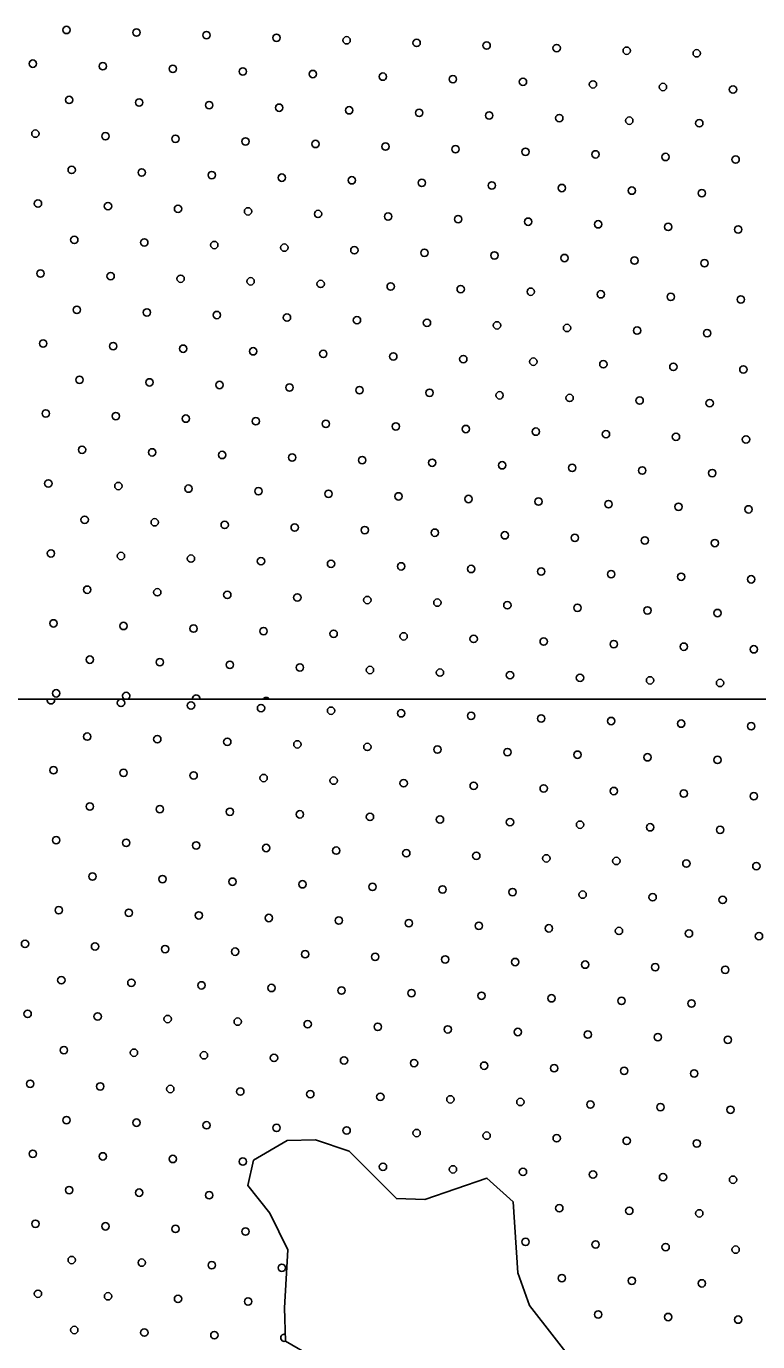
# Model space of a CAD drawing. Extents: x 1612280 to 1883141, y 560852 to 780851.
# Drawn here: x 1787348 to 1789454, y 659663 to 663454 of the extents above; entities that cross this region are included whole.
import ezdxf

# ---------------------------------------------------------------- set-up
doc = ezdxf.new("R2010")
doc.units = 0
doc.layers.add('DESIGN - SCRATCH - User 1', color=7, linetype='Continuous')
doc.layers.add('DESIGN - TRAFFIC CONTROL PERMANENT - Pavement Marking Text', color=7, linetype='Continuous')

msp = doc.modelspace()

# ---------------------------------------------------------------- linework, layer by layer
at = {"layer": 'DESIGN - SCRATCH - User 1'}
for points in [[(1793288.6, 662015.5), (1792996.7, 661915.3), (1792754.8, 661840.2), (1792629.7, 661965.4), (1792512.9, 661998.8), (1792404.4, 661915.3), (1792287.6, 661731.7), (1792237.6, 661523), (1791378.4, 661531.4), (1791436.8, 661623.2), (1791428.5, 661756.7), (1791295, 661890.3), (1791203.2, 662157.4), (1791019.7, 662099), (1791019.7, 661973.8), (1790961.3, 661664.9), (1791069.8, 661514.7), (1785797.9, 661514.7)], [(1793288.6, 662015.5), (1792996.7, 661915.3), (1792754.8, 661840.2), (1792629.7, 661965.4), (1792512.9, 661998.8), (1792404.4, 661915.3), (1792287.6, 661731.7), (1792237.6, 661523), (1791378.4, 661531.4), (1791436.8, 661623.2), (1791428.5, 661756.7), (1791295, 661890.3), (1791203.2, 662157.4), (1791019.7, 662099), (1791019.7, 661973.8), (1790961.3, 661664.9), (1791069.8, 661514.7), (1785797.9, 661514.7)], [(1785982.7, 659657.7), (1786020.9, 659746.9), (1786148.2, 659899.8), (1786129.2, 660033.5), (1786135.5, 660339.3), (1786110.1, 660625.9), (1785989.1, 660880.7), (1786001.8, 661020.8), (1785874.5, 661313.8), (1785797.9, 661514.7), (1791069.8, 661514.7), (1791219.8, 661408.3), (1791389.4, 661519.3), (1792215.7, 661497.7)], [(1785982.7, 659657.7), (1786020.9, 659746.9), (1786148.2, 659899.8), (1786129.2, 660033.5), (1786135.5, 660339.3), (1786110.1, 660625.9), (1785989.1, 660880.7), (1786001.8, 661020.8), (1785874.5, 661313.8), (1785797.9, 661514.7), (1791069.8, 661514.7), (1791219.8, 661408.3), (1791389.4, 661519.3), (1792215.7, 661497.7)], [(1785982.7, 659657.7), (1786020.9, 659746.9), (1786148.2, 659899.8), (1786129.2, 660033.5), (1786135.5, 660339.3), (1786110.1, 660625.9), (1785989.1, 660880.7), (1786001.8, 661020.8), (1785874.5, 661313.8), (1785797.9, 661514.7), (1791069.8, 661514.7), (1791219.8, 661408.3), (1791389.4, 661519.3), (1792215.7, 661497.7)], [(1785982.7, 659657.7), (1786020.9, 659746.9), (1786148.2, 659899.8), (1786129.2, 660033.5), (1786135.5, 660339.3), (1786110.1, 660625.9), (1785989.1, 660880.7), (1786001.8, 661020.8), (1785874.5, 661313.8), (1785797.9, 661514.7), (1791069.8, 661514.7), (1791219.8, 661408.3), (1791389.4, 661519.3), (1792215.7, 661497.7)], [(1788932.8, 659593.9), (1788796.6, 659767.9), (1788763.7, 659861.9), (1788749.6, 660066.4), (1788674.4, 660134.5), (1788495.9, 660073.4), (1788413.7, 660075.8), (1788277.4, 660212.1), (1788181.1, 660245), (1788098.9, 660242.7), (1788002.6, 660186.2), (1787986.2, 660113.4), (1788049.6, 660033.5), (1788101.3, 659927.7), (1788091.9, 659760.8), (1788094.2, 659664.4), (1788253.9, 659572.8)], [(1788932.8, 659593.9), (1788796.6, 659767.9), (1788763.7, 659861.9), (1788749.6, 660066.4), (1788674.4, 660134.5), (1788495.9, 660073.4), (1788413.7, 660075.8), (1788277.4, 660212.1), (1788181.1, 660245), (1788098.9, 660242.7), (1788002.6, 660186.2), (1787986.2, 660113.4), (1788049.6, 660033.5), (1788101.3, 659927.7), (1788091.9, 659760.8), (1788094.2, 659664.4), (1788253.9, 659572.8)], [(1788932.8, 659593.9), (1788796.6, 659767.9), (1788763.7, 659861.9), (1788749.6, 660066.4), (1788674.4, 660134.5), (1788495.9, 660073.4), (1788413.7, 660075.8), (1788277.4, 660212.1), (1788181.1, 660245), (1788098.9, 660242.7), (1788002.6, 660186.2), (1787986.2, 660113.4), (1788049.6, 660033.5), (1788101.3, 659927.7), (1788091.9, 659760.8), (1788094.2, 659664.4), (1788253.9, 659572.8)], [(1788932.8, 659593.9), (1788796.6, 659767.9), (1788763.7, 659861.9), (1788749.6, 660066.4), (1788674.4, 660134.5), (1788495.9, 660073.4), (1788413.7, 660075.8), (1788277.4, 660212.1), (1788181.1, 660245), (1788098.9, 660242.7), (1788002.6, 660186.2), (1787986.2, 660113.4), (1788049.6, 660033.5), (1788101.3, 659927.7), (1788091.9, 659760.8), (1788094.2, 659664.4), (1788253.9, 659572.8)]]:
    msp.add_lwpolyline(points, dxfattribs=at)
at = {"layer": 'DESIGN - TRAFFIC CONTROL PERMANENT - Pavement Marking Text'}
for centre in [(1787464, 663443.1), (1787464, 663443.1), (1787665.6, 663435.7), (1787665.6, 663435.7), (1787867.2, 663428.2), (1787867.2, 663428.2), (1788068.8, 663420.7), (1788068.8, 663420.7), (1788270.5, 663413.3), (1788270.5, 663413.3), (1788472.1, 663405.8), (1788472.1, 663405.8), (1788673.7, 663398.3), (1788673.7, 663398.3), (1788875.3, 663390.9), (1788875.3, 663390.9), (1789076.9, 663383.4), (1789076.9, 663383.4), (1789278.5, 663375.9), (1789278.5, 663375.9), (1787366.9, 663346), (1787366.9, 663346), (1787568.6, 663338.6), (1787568.6, 663338.6), (1787770.2, 663331.1), (1787770.2, 663331.1), (1787971.8, 663323.6), (1787971.8, 663323.6), (1788173.4, 663316.2), (1788173.4, 663316.2), (1788375, 663308.7), (1788375, 663308.7), (1788576.6, 663301.2), (1788576.6, 663301.2), (1788778.2, 663293.8), (1788778.2, 663293.8), (1788979.8, 663286.3), (1788979.8, 663286.3), (1789181.4, 663278.8), (1789181.4, 663278.8), (1787471.5, 663241.5), (1787471.5, 663241.5), (1789383, 663271.4), (1789383, 663271.4), (1787673.1, 663234), (1787673.1, 663234), (1787874.7, 663226.6), (1787874.7, 663226.6), (1788076.3, 663219.1), (1788076.3, 663219.1), (1788277.9, 663211.6), (1788277.9, 663211.6), (1788479.5, 663204.2), (1788479.5, 663204.2), (1788681.1, 663196.7), (1788681.1, 663196.7), (1788882.8, 663189.2), (1788882.8, 663189.2), (1789084.4, 663181.8), (1789084.4, 663181.8), (1789286, 663174.3), (1789286, 663174.3), (1787374.4, 663144.4), (1787374.4, 663144.4), (1787576, 663137), (1787576, 663137), (1787777.6, 663129.5), (1787777.6, 663129.5), (1787979.2, 663122), (1787979.2, 663122), (1788180.9, 663114.6), (1788180.9, 663114.6), (1788382.5, 663107.1), (1788382.5, 663107.1), (1788584.1, 663099.6), (1788584.1, 663099.6), (1788785.7, 663092.2), (1788785.7, 663092.2), (1788987.3, 663084.7), (1788987.3, 663084.7), (1789188.9, 663077.2), (1789188.9, 663077.2), (1789390.5, 663069.8), (1789390.5, 663069.8), (1787479, 663039.9), (1787479, 663039.9), (1787680.6, 663032.4), (1787680.6, 663032.4), (1787882.2, 663025), (1787882.2, 663025), (1788083.8, 663017.5), (1788083.8, 663017.5), (1788285.4, 663010), (1788285.4, 663010), (1788487, 663002.6), (1788487, 663002.6), (1788688.6, 662995.1), (1788688.6, 662995.1), (1788890.2, 662987.6), (1788890.2, 662987.6), (1789091.8, 662980.2), (1789091.8, 662980.2), (1789293.4, 662972.7), (1789293.4, 662972.7), (1787381.9, 662942.8), (1787381.9, 662942.8), (1787583.5, 662935.4), (1787583.5, 662935.4), (1787785.1, 662927.9), (1787785.1, 662927.9), (1787986.7, 662920.4), (1787986.7, 662920.4), (1788188.3, 662913), (1788188.3, 662913), (1788389.9, 662905.5), (1788389.9, 662905.5), (1788591.5, 662898), (1788591.5, 662898), (1788793.2, 662890.6), (1788793.2, 662890.6), (1788994.8, 662883.1), (1788994.8, 662883.1), (1789196.4, 662875.6), (1789196.4, 662875.6), (1789398, 662868.2), (1789398, 662868.2), (1787486.4, 662838.3), (1787486.4, 662838.3), (1787688, 662830.8), (1787688, 662830.8), (1787889.6, 662823.4), (1787889.6, 662823.4), (1788091.2, 662815.9), (1788091.2, 662815.9), (1788292.9, 662808.4), (1788292.9, 662808.4), (1788494.5, 662801), (1788494.5, 662801), (1788696.1, 662793.5), (1788696.1, 662793.5), (1788897.7, 662786), (1788897.7, 662786), (1789099.3, 662778.6), (1789099.3, 662778.6), (1789300.9, 662771.1), (1789300.9, 662771.1), (1787389.3, 662741.2), (1787389.3, 662741.2), (1787591, 662733.8), (1787591, 662733.8), (1787792.6, 662726.3), (1787792.6, 662726.3), (1787994.2, 662718.8), (1787994.2, 662718.8), (1788195.8, 662711.3), (1788195.8, 662711.3), (1788397.4, 662703.9), (1788397.4, 662703.9), (1788599, 662696.4), (1788599, 662696.4), (1788800.6, 662688.9), (1788800.6, 662688.9), (1789002.2, 662681.5), (1789002.2, 662681.5), (1789203.8, 662674), (1789203.8, 662674), (1789405.5, 662666.5), (1789405.5, 662666.5), (1787493.9, 662636.7), (1787493.9, 662636.7), (1787695.5, 662629.2), (1787695.5, 662629.2), (1787897.1, 662621.7), (1787897.1, 662621.7), (1788098.7, 662614.3), (1788098.7, 662614.3), (1788300.3, 662606.8), (1788300.3, 662606.8), (1788501.9, 662599.3), (1788501.9, 662599.3), (1788703.5, 662591.9), (1788703.5, 662591.9), (1788905.2, 662584.4), (1788905.2, 662584.4), (1789106.8, 662576.9), (1789106.8, 662576.9), (1789308.4, 662569.5), (1789308.4, 662569.5), (1787396.8, 662539.6), (1787396.8, 662539.6), (1787598.4, 662532.1), (1787598.4, 662532.1), (1787800, 662524.7), (1787800, 662524.7), (1788001.6, 662517.2), (1788001.6, 662517.2), (1788203.3, 662509.7), (1788203.3, 662509.7), (1788404.9, 662502.3), (1788404.9, 662502.3), (1788606.5, 662494.8), (1788606.5, 662494.8), (1788808.1, 662487.3), (1788808.1, 662487.3), (1789009.7, 662479.9), (1789009.7, 662479.9), (1789211.3, 662472.4), (1789211.3, 662472.4), (1789412.9, 662464.9), (1789412.9, 662464.9), (1787501.4, 662435.1), (1787501.4, 662435.1), (1787703, 662427.6), (1787703, 662427.6), (1787904.6, 662420.1), (1787904.6, 662420.1), (1788106.2, 662412.7), (1788106.2, 662412.7), (1788307.8, 662405.2), (1788307.8, 662405.2), (1788509.4, 662397.7), (1788509.4, 662397.7), (1788711, 662390.3), (1788711, 662390.3), (1788912.6, 662382.8), (1788912.6, 662382.8), (1789114.2, 662375.3), (1789114.2, 662375.3), (1789315.8, 662367.9), (1789315.8, 662367.9), (1787404.3, 662338), (1787404.3, 662338), (1787605.9, 662330.5), (1787605.9, 662330.5), (1787807.5, 662323.1), (1787807.5, 662323.1), (1788009.1, 662315.6), (1788009.1, 662315.6), (1788210.7, 662308.1), (1788210.7, 662308.1), (1788412.3, 662300.7), (1788412.3, 662300.7), (1788613.9, 662293.2), (1788613.9, 662293.2), (1788815.6, 662285.7), (1788815.6, 662285.7), (1789017.2, 662278.3), (1789017.2, 662278.3), (1789218.8, 662270.8), (1789218.8, 662270.8), (1789420.4, 662263.3), (1789420.4, 662263.3), (1787508.8, 662233.5), (1787508.8, 662233.5), (1787710.4, 662226), (1787710.4, 662226), (1787912, 662218.5), (1787912, 662218.5), (1788113.7, 662211.1), (1788113.7, 662211.1), (1788315.3, 662203.6), (1788315.3, 662203.6), (1788516.9, 662196.1), (1788516.9, 662196.1), (1788718.5, 662188.7), (1788718.5, 662188.7), (1788920.1, 662181.2), (1788920.1, 662181.2), (1789121.7, 662173.7), (1789121.7, 662173.7), (1787411.7, 662136.4), (1787411.7, 662136.4), (1789323.3, 662166.3), (1789323.3, 662166.3), (1787613.4, 662128.9), (1787613.4, 662128.9), (1787815, 662121.5), (1787815, 662121.5), (1788016.6, 662114), (1788016.6, 662114), (1788218.2, 662106.5), (1788218.2, 662106.5), (1788419.8, 662099.1), (1788419.8, 662099.1), (1788621.4, 662091.6), (1788621.4, 662091.6), (1788823, 662084.1), (1788823, 662084.1), (1789024.6, 662076.7), (1789024.6, 662076.7), (1789226.2, 662069.2), (1789226.2, 662069.2), (1789427.9, 662061.7), (1789427.9, 662061.7), (1787516.3, 662031.8), (1787516.3, 662031.8), (1787717.9, 662024.4), (1787717.9, 662024.4), (1787919.5, 662016.9), (1787919.5, 662016.9), (1788121.1, 662009.4), (1788121.1, 662009.4), (1788322.7, 662002), (1788322.7, 662002), (1788524.3, 661994.5), (1788524.3, 661994.5), (1788725.9, 661987), (1788725.9, 661987), (1788927.6, 661979.6), (1788927.6, 661979.6), (1789129.2, 661972.1), (1789129.2, 661972.1), (1789330.8, 661964.6), (1789330.8, 661964.6), (1787419.2, 661934.8), (1787419.2, 661934.8), (1787620.8, 661927.3), (1787620.8, 661927.3), (1787822.4, 661919.8), (1787822.4, 661919.8), (1788024, 661912.4), (1788024, 661912.4), (1788225.7, 661904.9), (1788225.7, 661904.9), (1788427.3, 661897.4), (1788427.3, 661897.4), (1788628.9, 661890), (1788628.9, 661890), (1788830.5, 661882.5), (1788830.5, 661882.5), (1789032.1, 661875), (1789032.1, 661875), (1789233.7, 661867.6), (1789233.7, 661867.6), (1789435.3, 661860.1), (1789435.3, 661860.1), (1787523.8, 661830.2), (1787523.8, 661830.2), (1787725.4, 661822.8), (1787725.4, 661822.8), (1787927, 661815.3), (1787927, 661815.3), (1788128.6, 661807.8), (1788128.6, 661807.8), (1788330.2, 661800.4), (1788330.2, 661800.4), (1788531.8, 661792.9), (1788531.8, 661792.9), (1788733.4, 661785.4), (1788733.4, 661785.4), (1788935, 661778), (1788935, 661778), (1789136.6, 661770.5), (1789136.6, 661770.5), (1789338.2, 661763), (1789338.2, 661763), (1787426.7, 661733.2), (1787426.7, 661733.2), (1787628.3, 661725.7), (1787628.3, 661725.7), (1787829.9, 661718.2), (1787829.9, 661718.2), (1788031.5, 661710.8), (1788031.5, 661710.8), (1788233.1, 661703.3), (1788233.1, 661703.3), (1788434.7, 661695.8), (1788434.7, 661695.8), (1788636.3, 661688.4), (1788636.3, 661688.4), (1788838, 661680.9), (1788838, 661680.9), (1789039.6, 661673.4), (1789039.6, 661673.4), (1789241.2, 661666), (1789241.2, 661666), (1789442.8, 661658.5), (1789442.8, 661658.5), (1787531.2, 661628.6), (1787531.2, 661628.6), (1787732.8, 661621.2), (1787732.8, 661621.2), (1787934.4, 661613.7), (1787934.4, 661613.7), (1788136.1, 661606.2), (1788136.1, 661606.2), (1788337.7, 661598.8), (1788337.7, 661598.8), (1788539.3, 661591.3), (1788539.3, 661591.3), (1788740.9, 661583.8), (1788740.9, 661583.8), (1788942.5, 661576.4), (1788942.5, 661576.4), (1789144.1, 661568.9), (1789144.1, 661568.9), (1787434.1, 661531.6), (1787434.1, 661531.6), (1789345.7, 661561.4), (1789345.7, 661561.4), (1787620.9, 661504), (1787620.9, 661504), (1787822.5, 661496.5), (1787822.5, 661496.5), (1788024.1, 661489.1), (1788024.1, 661489.1), (1788225.7, 661481.6), (1788225.7, 661481.6), (1788427.3, 661474.1), (1788427.3, 661474.1), (1788628.9, 661466.7), (1788628.9, 661466.7), (1788830.6, 661459.2), (1788830.6, 661459.2), (1789032.2, 661451.7), (1789032.2, 661451.7), (1789233.8, 661444.3), (1789233.8, 661444.3), (1789435.4, 661436.8), (1789435.4, 661436.8), (1787523.8, 661406.9), (1787523.8, 661406.9), (1787725.4, 661399.5), (1787725.4, 661399.5), (1787927, 661392), (1787927, 661392), (1788128.7, 661384.5), (1788128.7, 661384.5), (1788330.3, 661377.1), (1788330.3, 661377.1), (1788531.9, 661369.6), (1788531.9, 661369.6), (1788733.5, 661362.1), (1788733.5, 661362.1), (1788935.1, 661354.7), (1788935.1, 661354.7), (1789136.7, 661347.2), (1789136.7, 661347.2), (1789338.3, 661339.7), (1789338.3, 661339.7), (1787426.7, 661309.9), (1787426.7, 661309.9), (1787628.4, 661302.4), (1787628.4, 661302.4), (1787830, 661294.9), (1787830, 661294.9), (1788031.6, 661287.5), (1788031.6, 661287.5), (1788233.2, 661280), (1788233.2, 661280), (1788434.8, 661272.5), (1788434.8, 661272.5), (1788636.4, 661265.1), (1788636.4, 661265.1), (1788838, 661257.6), (1788838, 661257.6), (1789039.6, 661250.1), (1789039.6, 661250.1), (1789241.2, 661242.7), (1789241.2, 661242.7), (1789442.9, 661235.2), (1789442.9, 661235.2), (1787531.3, 661205.3), (1787531.3, 661205.3), (1787732.9, 661197.9), (1787732.9, 661197.9), (1787934.5, 661190.4), (1787934.5, 661190.4), (1788136.1, 661182.9), (1788136.1, 661182.9), (1788337.7, 661175.5), (1788337.7, 661175.5), (1788539.3, 661168), (1788539.3, 661168), (1788740.9, 661160.5), (1788740.9, 661160.5), (1788942.6, 661153.1), (1788942.6, 661153.1), (1789144.2, 661145.6), (1789144.2, 661145.6), (1789345.8, 661138.1), (1789345.8, 661138.1), (1787434.2, 661108.3), (1787434.2, 661108.3), (1787635.8, 661100.8), (1787635.8, 661100.8), (1787837.4, 661093.3), (1787837.4, 661093.3), (1788039, 661085.9), (1788039, 661085.9), (1788240.7, 661078.4), (1788240.7, 661078.4), (1788442.3, 661070.9), (1788442.3, 661070.9), (1788643.9, 661063.5), (1788643.9, 661063.5), (1788845.5, 661056), (1788845.5, 661056), (1789047.1, 661048.5), (1789047.1, 661048.5), (1789248.7, 661041.1), (1789248.7, 661041.1), (1787538.8, 661003.7), (1787538.8, 661003.7), (1789450.3, 661033.6), (1789450.3, 661033.6), (1787740.4, 660996.3), (1787740.4, 660996.3), (1787942, 660988.8), (1787942, 660988.8), (1788143.6, 660981.3), (1788143.6, 660981.3), (1788345.2, 660973.9), (1788345.2, 660973.9), (1788546.8, 660966.4), (1788546.8, 660966.4), (1788748.4, 660958.9), (1788748.4, 660958.9), (1788950, 660951.5), (1788950, 660951.5), (1789151.6, 660944), (1789151.6, 660944), (1789353.2, 660936.5), (1789353.2, 660936.5), (1787441.7, 660906.6), (1787441.7, 660906.6), (1787643.3, 660899.2), (1787643.3, 660899.2), (1787844.9, 660891.7), (1787844.9, 660891.7), (1788046.5, 660884.2), (1788046.5, 660884.2), (1788248.1, 660876.8), (1788248.1, 660876.8), (1788449.7, 660869.3), (1788449.7, 660869.3), (1788651.3, 660861.8), (1788651.3, 660861.8), (1788853, 660854.4), (1788853, 660854.4), (1789054.6, 660846.9), (1789054.6, 660846.9), (1787344.6, 660809.6), (1787344.6, 660809.6), (1789256.2, 660839.4), (1789256.2, 660839.4), (1789457.8, 660832), (1789457.8, 660832), (1787546.2, 660802.1), (1787546.2, 660802.1), (1787747.8, 660794.6), (1787747.8, 660794.6), (1787949.4, 660787.2), (1787949.4, 660787.2), (1788151.1, 660779.7), (1788151.1, 660779.7), (1788352.7, 660772.2), (1788352.7, 660772.2), (1788554.3, 660764.8), (1788554.3, 660764.8), (1788755.9, 660757.3), (1788755.9, 660757.3), (1788957.5, 660749.8), (1788957.5, 660749.8), (1789159.1, 660742.4), (1789159.1, 660742.4), (1789360.7, 660734.9), (1789360.7, 660734.9), (1787449.1, 660705), (1787449.1, 660705), (1787650.8, 660697.6), (1787650.8, 660697.6), (1787852.4, 660690.1), (1787852.4, 660690.1), (1788054, 660682.6), (1788054, 660682.6), (1788255.6, 660675.2), (1788255.6, 660675.2), (1788457.2, 660667.7), (1788457.2, 660667.7), (1788658.8, 660660.2), (1788658.8, 660660.2), (1788860.4, 660652.8), (1788860.4, 660652.8), (1789062, 660645.3), (1789062, 660645.3), (1789263.6, 660637.8), (1789263.6, 660637.8), (1787352.1, 660608), (1787352.1, 660608), (1787553.7, 660600.5), (1787553.7, 660600.5), (1787755.3, 660593), (1787755.3, 660593), (1787956.9, 660585.6), (1787956.9, 660585.6), (1788158.5, 660578.1), (1788158.5, 660578.1), (1788360.1, 660570.6), (1788360.1, 660570.6), (1788561.7, 660563.2), (1788561.7, 660563.2), (1788763.3, 660555.7), (1788763.3, 660555.7), (1788965, 660548.2), (1788965, 660548.2), (1789166.6, 660540.8), (1789166.6, 660540.8), (1789368.2, 660533.3), (1789368.2, 660533.3), (1787456.6, 660503.4), (1787456.6, 660503.4), (1787658.2, 660496), (1787658.2, 660496), (1787859.8, 660488.5), (1787859.8, 660488.5), (1788061.4, 660481), (1788061.4, 660481), (1788263.1, 660473.6), (1788263.1, 660473.6), (1788464.7, 660466.1), (1788464.7, 660466.1), (1788666.3, 660458.6), (1788666.3, 660458.6), (1788867.9, 660451.2), (1788867.9, 660451.2), (1789069.5, 660443.7), (1789069.5, 660443.7), (1789271.1, 660436.2), (1789271.1, 660436.2), (1787359.5, 660406.4), (1787359.5, 660406.4), (1787561.2, 660398.9), (1787561.2, 660398.9), (1787762.8, 660391.4), (1787762.8, 660391.4), (1787964.4, 660384), (1787964.4, 660384), (1788166, 660376.5), (1788166, 660376.5), (1788367.6, 660369), (1788367.6, 660369), (1788569.2, 660361.6), (1788569.2, 660361.6), (1788770.8, 660354.1), (1788770.8, 660354.1), (1788972.4, 660346.6), (1788972.4, 660346.6), (1789174, 660339.2), (1789174, 660339.2), (1789375.6, 660331.7), (1789375.6, 660331.7), (1787464.1, 660301.8), (1787464.1, 660301.8), (1787665.7, 660294.4), (1787665.7, 660294.4), (1787867.3, 660286.9), (1787867.3, 660286.9), (1788068.9, 660279.4), (1788068.9, 660279.4), (1788270.5, 660272), (1788270.5, 660272), (1788472.1, 660264.5), (1788472.1, 660264.5), (1788673.7, 660257), (1788673.7, 660257), (1788875.4, 660249.5), (1788875.4, 660249.5), (1789077, 660242.1), (1789077, 660242.1), (1787367, 660204.7), (1787367, 660204.7), (1789278.6, 660234.6), (1789278.6, 660234.6), (1787568.6, 660197.3), (1787568.6, 660197.3), (1787770.2, 660189.8), (1787770.2, 660189.8), (1787971.8, 660182.3), (1787971.8, 660182.3), (1788375.1, 660167.4), (1788375.1, 660167.4), (1788576.7, 660159.9), (1788576.7, 660159.9), (1788778.3, 660152.5), (1788778.3, 660152.5), (1788979.9, 660145), (1788979.9, 660145), (1789181.5, 660137.5), (1789181.5, 660137.5), (1789383.1, 660130.1), (1789383.1, 660130.1), (1787471.6, 660100.2), (1787471.6, 660100.2), (1787673.2, 660092.7), (1787673.2, 660092.7), (1787874.8, 660085.3), (1787874.8, 660085.3), (1788882.8, 660047.9), (1788882.8, 660047.9), (1789084.4, 660040.5), (1789084.4, 660040.5), (1789286, 660033), (1789286, 660033), (1787374.5, 660003.1), (1787374.5, 660003.1), (1787576.1, 659995.7), (1787576.1, 659995.7), (1787777.7, 659988.2), (1787777.7, 659988.2), (1787979.3, 659980.7), (1787979.3, 659980.7), (1788785.8, 659950.9), (1788785.8, 659950.9), (1788987.4, 659943.4), (1788987.4, 659943.4), (1789189, 659935.9), (1789189, 659935.9), (1789390.6, 659928.5), (1789390.6, 659928.5), (1787479, 659898.6), (1787479, 659898.6), (1787680.6, 659891.1), (1787680.6, 659891.1), (1787882.2, 659883.7), (1787882.2, 659883.7), (1788083.8, 659876.2), (1788083.8, 659876.2), (1788890.3, 659846.3), (1788890.3, 659846.3), (1789091.9, 659838.9), (1789091.9, 659838.9), (1789293.5, 659831.4), (1789293.5, 659831.4), (1787381.9, 659801.5), (1787381.9, 659801.5), (1787583.6, 659794.1), (1787583.6, 659794.1), (1787785.2, 659786.6), (1787785.2, 659786.6), (1787986.8, 659779.1), (1787986.8, 659779.1), (1788994.8, 659741.8), (1788994.8, 659741.8), (1789196.4, 659734.3), (1789196.4, 659734.3), (1789398, 659726.9), (1789398, 659726.9), (1787486.5, 659697), (1787486.5, 659697), (1787688.1, 659689.5), (1787688.1, 659689.5), (1787889.7, 659682.1), (1787889.7, 659682.1)]:
    msp.add_circle(centre, 10.6, dxfattribs=at)
for centre, start, end in [((1787419.3, 661511.5), 162.3936, 17.6065), ((1787635.8, 661524.1), 297.0338, 242.9663), ((1787837.4, 661516.6), 349.419, 190.581), ((1788039, 661509.2), 31.5666, 148.4334), ((1788091.3, 659674.6), 76.8257, 285.9862)]:
    msp.add_arc(centre, 10.6, start, end, dxfattribs=at)

doc.saveas('drawing.dxf')
